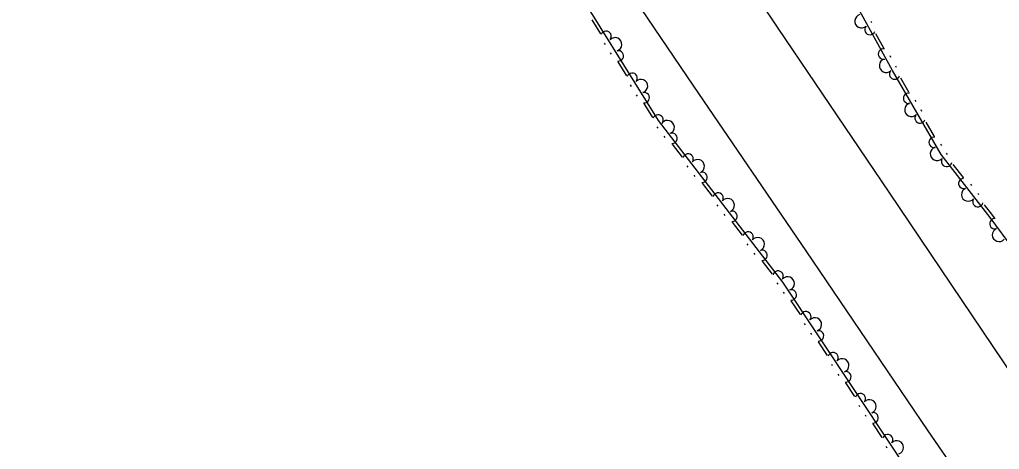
# Model space of a CAD drawing. Extents: x 2030130 to 2036320, y 723205 to 762423.
# Drawn here: x 2033718.4 to 2033963.3, y 760393 to 760500.4 of the extents above; entities that cross this region are included whole.
import ezdxf

# ---------------------------------------------------------------- set-up
doc = ezdxf.new("R2010")
doc.units = 0
doc.layers.add('Draft_Station Labels Major', color=7, linetype='Continuous')
doc.layers.add('Draft_Station Tics Major', color=7, linetype='Continuous')

msp = doc.modelspace()

# ---------------------------------------------------------------- linework, layer by layer
at = {"layer": 'Draft_Station Labels Major'}
for points in [[(2033718.38, 760730.67), (2033746.51, 760689.6), (2033774.62, 760648.49), (2033802.7, 760607.26), (2033830.67, 760566.06), (2033858.89, 760525.01), (2033886.8, 760483.79), (2033914.88, 760442.66), (2033945.45, 760397.69), (2033973.64, 760356.6), (2034001.68, 760315.42), (2034029.6, 760274.28), (2034057.68, 760233.24), (2034085.75, 760192.04), (2034113.77, 760150.87), (2034141.95, 760109.94), (2034159.83, 760083.11), (2034175.33, 760060.45), (2034197.95, 760027.35), (2034226.1, 759986.31), (2034253.95, 759945.01), (2034282.77, 759903.21), (2034311.52, 759860.74)], [(2034332.4, 759875.51), (2034304.28, 759916.6), (2034275.65, 759958.8), (2034247.14, 760000.6), (2034219.84, 760040.78), (2034191.61, 760081.68), (2034163.74, 760123.03), (2034135.88, 760163.98), (2034107.11, 760206.11), (2034080.34, 760245.23), (2034051.49, 760287.62), (2034022.91, 760329.48), (2033995.09, 760369.99), (2033966.89, 760411.11), (2033935.74, 760457.29), (2033907.97, 760498.26), (2033880.46, 760539.38), (2033851.33, 760582.23)]]:
    msp.add_lwpolyline(points, dxfattribs=at)
at = {"layer": 'Draft_Station Tics Major'}
for points in [[(2033962.69, 760354.06), (2033936.27, 760394.11), (2033909.13, 760434.83), (2033878.05, 760475.21), (2033854.82, 760512.63), (2033824.53, 760554.92), (2033809.06, 760583.05), (2033787.31, 760610.56), (2033763.24, 760640.98), (2033742.87, 760675.01)], [(2034011.57, 760391.77), (2033988.44, 760420.35), (2033972.81, 760434.97), (2033961.03, 760450.99), (2033948.74, 760466.74), (2033936.56, 760487.75), (2033926.97, 760505.13), (2033912.36, 760528.76), (2033900.78, 760546.48), (2033888.22, 760568.09), (2033876.74, 760588.18), (2033866.79, 760610.77), (2033860.58, 760621.46), (2033850.18, 760647.16), (2033839.63, 760667.37)], [(2033863.65, 760496.86), (2033861.49, 760500.34)], [(2033931.42, 760499.6), (2033931.23, 760499.96)], [(2033934.43, 760493.3), (2033932.45, 760496.89)], [(2033864.82, 760494.2), (2033864.6, 760494.55)], [(2033866.33, 760491.76), (2033866.12, 760492.11)], [(2033936.18, 760490.99), (2033935.98, 760491.35)], [(2033870.14, 760486.41), (2033867.98, 760489.89)], [(2033937.57, 760488.47), (2033937.37, 760488.83)], [(2033940.69, 760482.26), (2033938.64, 760485.81)], [(2033871.31, 760483.75), (2033871.09, 760484.1)], [(2033872.82, 760481.31), (2033872.6, 760481.66)], [(2033876.63, 760475.95), (2033874.47, 760479.44)], [(2033942.49, 760479.98), (2033942.28, 760480.33)], [(2033943.93, 760477.5), (2033943.72, 760477.85)], [(2033877.99, 760473.28), (2033877.74, 760473.61)], [(2033947.07, 760471.26), (2033945.01, 760474.81)], [(2033879.74, 760471.01), (2033879.49, 760471.33)], [(2033884.07, 760466.06), (2033881.57, 760469.31)], [(2033948.87, 760468.98), (2033948.66, 760469.34)], [(2033950.33, 760466.71), (2033950.07, 760467.04)], [(2033885.49, 760463.53), (2033885.24, 760463.86)], [(2033954.29, 760460.97), (2033951.77, 760464.2)], [(2033887.24, 760461.26), (2033886.99, 760461.58)], [(2033891.57, 760456.31), (2033889.07, 760459.56)], [(2033956.38, 760458.95), (2033956.13, 760459.28)], [(2033958.15, 760456.69), (2033957.89, 760457.01)], [(2033893, 760453.78), (2033892.75, 760454.11)], [(2033962.11, 760450.91), (2033961.69, 760451.48), (2033959.59, 760454.18)], [(2033894.75, 760451.51), (2033894.5, 760451.83)], [(2033899.07, 760446.56), (2033896.57, 760449.81)], [(2033900.5, 760444.03), (2033900.25, 760444.36)], [(2033902.25, 760441.76), (2033902, 760442.08)], [(2033906.58, 760436.81), (2033904.08, 760440.06)], [(2033908, 760434.28), (2033907.75, 760434.61)], [(2033909.56, 760431.97), (2033909.33, 760432.31)], [(2033913.54, 760426.74), (2033911.27, 760430.15)], [(2033914.79, 760424.12), (2033914.56, 760424.46)], [(2033916.38, 760421.73), (2033916.16, 760422.07)], [(2033920.36, 760416.5), (2033918.09, 760419.91)], [(2033921.61, 760413.88), (2033921.39, 760414.22)], [(2033923.21, 760411.49), (2033922.98, 760411.83)], [(2033927.19, 760406.26), (2033924.91, 760409.67)], [(2033928.43, 760403.65), (2033928.21, 760403.99)], [(2033930.03, 760401.26), (2033929.8, 760401.6)], [(2033934.01, 760396.02), (2033931.73, 760399.44)], [(2033935.25, 760393.42), (2033935.24, 760393.43), (2033935.03, 760393.75)]]:
    msp.add_lwpolyline(points, dxfattribs=at)
for centre, radius, start, end in [((2033928.84, 760500.05), 1.69, 104.8493, 312.9218), ((2033930.94, 760497.93), 1.3, 137.3205, 338.1171), ((2033865, 760496.25), 1.3, 320.267, 161.0635), ((2033867.21, 760494.24), 1.69, 287.7958, 135.8683), ((2033934.31, 760491.83), 1.3, 79.6541, 280.4506), ((2033868.03, 760491.37), 1.3, 262.6005, 103.3971), ((2033934.98, 760488.92), 1.69, 104.8493, 312.9218), ((2033871.49, 760485.79), 1.3, 320.267, 161.0635), ((2033873.7, 760483.79), 1.69, 287.7958, 135.8683), ((2033937.1, 760486.81), 1.3, 138.5487, 339.3452), ((2033874.51, 760480.92), 1.3, 262.6005, 103.3971), ((2033940.6, 760480.78), 1.3, 80.8822, 281.6788), ((2033941.33, 760477.89), 1.69, 106.0775, 314.1499), ((2033877.98, 760475.34), 1.3, 320.267, 161.0635), ((2033943.48, 760475.82), 1.3, 138.5487, 339.3452), ((2033880.36, 760473.56), 1.69, 293.5466, 141.6191), ((2033881.46, 760470.78), 1.3, 268.3514, 109.1479), ((2033946.98, 760469.78), 1.3, 80.8822, 281.6788), ((2033947.71, 760466.89), 1.69, 106.0775, 314.1499), ((2033885.47, 760465.58), 1.3, 326.0178, 166.8144), ((2033887.87, 760463.81), 1.69, 293.5466, 141.6191), ((2033950.11, 760464.99), 1.3, 146.3879, 347.1845), ((2033888.97, 760461.03), 1.3, 268.3514, 109.1479), ((2033954.4, 760459.49), 1.3, 88.7215, 289.518), ((2033892.97, 760455.83), 1.3, 326.0178, 166.8144), ((2033955.52, 760456.72), 1.69, 113.9167, 321.9892), ((2033895.37, 760454.06), 1.69, 293.5466, 141.6191), ((2033957.93, 760454.96), 1.3, 146.3879, 347.1845), ((2033896.47, 760451.28), 1.3, 268.3514, 109.1479), ((2033962.17, 760449.43), 1.3, 87.0905, 287.8871), ((2033900.47, 760446.08), 1.3, 326.0178, 166.8144), ((2033963.21, 760446.63), 1.69, 112.2858, 320.3583), ((2033902.88, 760444.31), 1.69, 293.5466, 141.6191), ((2033903.98, 760441.53), 1.3, 268.3514, 109.1479), ((2033907.98, 760436.33), 1.3, 326.0178, 166.8144), ((2033910.36, 760434.47), 1.69, 289.6413, 137.7138), ((2033911.27, 760431.63), 1.3, 264.446, 105.2426), ((2033914.91, 760426.17), 1.3, 322.1125, 162.9091), ((2033917.18, 760424.23), 1.69, 289.6413, 137.7138), ((2033918.09, 760421.39), 1.3, 264.446, 105.2426), ((2033921.73, 760415.93), 1.3, 322.1125, 162.9091), ((2033924, 760414), 1.69, 289.6413, 137.7138), ((2033924.91, 760411.15), 1.3, 264.446, 105.2426), ((2033928.55, 760405.69), 1.3, 322.1125, 162.9091), ((2033930.82, 760403.76), 1.69, 289.6413, 137.7138), ((2033931.73, 760400.91), 1.3, 264.446, 105.2426), ((2033935.37, 760395.45), 1.3, 322.1125, 162.9091), ((2033937.64, 760393.51), 1.69, 289.3781, 137.4506)]:
    msp.add_arc(centre, radius, start, end, dxfattribs=at)

doc.saveas('drawing.dxf')
